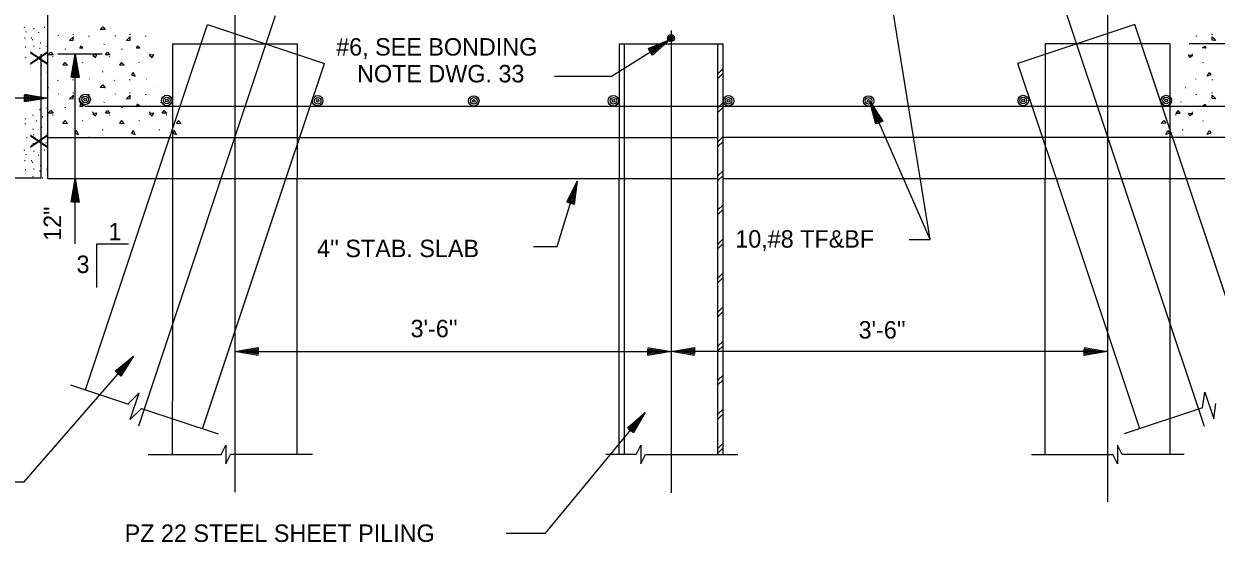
# Model space of a CAD drawing. Extents: x 0 to 320, y -4 to 473.
# Drawn here: x 22.92 to 32.48, y 10.92 to 15.08 of the extents above; entities that cross this region are included whole.
import ezdxf

# ---------------------------------------------------------------- set-up
doc = ezdxf.new("R2010")
doc.units = 0
for name, color, linetype in [('Level 1', 7, 'Continuous'), ('Level 10', 7, 'Continuous'), ('Level 13', 7, 'Continuous'), ('Level 2', 7, 'Continuous'), ('Level 25', 7, 'Continuous'), ('Level 3', 7, 'Continuous'), ('Level 44', 7, 'Continuous'), ('Level 50', 7, 'Continuous'), ('Level 6', 7, 'Continuous')]:
    doc.layers.add(name, color=color, linetype=linetype)

msp = doc.modelspace()

# ---------------------------------------------------------------- linework, layer by layer
at = {"layer": 'Level 1'}
for points in [[(24.5053, 11.6278), (24.5425, 11.7028), (24.5425, 11.553), (24.58, 11.6278)], [(27.8345, 11.6278), (27.8718, 11.7028), (27.8718, 11.553), (27.9093, 11.6278)], [(31.7301, 11.6278), (31.6929, 11.7028), (31.6929, 11.553), (31.6554, 11.6278)]]:
    msp.add_lwpolyline(points, dxfattribs=at)
at = {"layer": 'Level 10'}
for p, q in [((23.2033, 14.9868), (23.2015, 14.9913)), ((23.3204, 14.996), (23.3204, 15.0018)), ((23.4458, 14.9825), (23.4458, 14.9888)), ((23.5667, 14.92), (23.569, 14.9249)), ((23.6588, 14.9868), (23.657, 14.9913)), ((23.776, 14.996), (23.776, 15.0018)), ((23.9013, 14.9825), (23.9013, 14.9888)), ((32.3269, 14.9825), (32.3269, 14.9888)), ((32.4522, 14.996), (32.4522, 15.0018)), ((23.1542, 14.8192), (23.1573, 14.8244)), ((23.2558, 14.8781), (23.2567, 14.8841)), ((23.4767, 14.84), (23.4771, 14.8446)), ((23.6097, 14.8192), (23.6128, 14.8244)), ((23.7113, 14.8781), (23.7122, 14.8841)), ((23.9322, 14.84), (23.9326, 14.8446)), ((32.2959, 14.84), (32.2955, 14.8446)), ((23.3951, 14.7704), (23.3923, 14.776)), ((23.8507, 14.7704), (23.8478, 14.776)), ((32.3775, 14.7704), (32.3803, 14.776)), ((23.197, 14.627), (23.1952, 14.6333)), ((23.3183, 14.632), (23.3183, 14.6383)), ((23.4496, 14.6394), (23.4504, 14.6441)), ((23.5556, 14.6978), (23.5551, 14.7029)), ((23.6525, 14.627), (23.6508, 14.6333)), ((23.7738, 14.632), (23.7738, 14.6383)), ((23.9051, 14.6394), (23.906, 14.6441)), ((32.323, 14.6394), (32.3222, 14.6441)), ((32.4544, 14.632), (32.4544, 14.6383)), ((23.3204, 14.5284), (23.3204, 14.5342)), ((23.776, 14.5284), (23.776, 14.5342)), ((32.4522, 14.5284), (32.4522, 14.5342)), ((23.2033, 14.5192), (23.2015, 14.5237)), ((23.4458, 14.5149), (23.4458, 14.5212)), ((23.5667, 14.4524), (23.569, 14.4573)), ((23.6588, 14.5192), (23.657, 14.5237)), ((23.9013, 14.5149), (23.9013, 14.5212)), ((24.0222, 14.4524), (24.0245, 14.4573)), ((32.2059, 14.4524), (32.2036, 14.4573)), ((32.3269, 14.5149), (32.3269, 14.5212)), ((23.1542, 14.3516), (23.1573, 14.3568)), ((23.2558, 14.4104), (23.2567, 14.4165)), ((23.4767, 14.3724), (23.4771, 14.377)), ((23.6097, 14.3516), (23.6128, 14.3568)), ((23.7113, 14.4104), (23.7122, 14.4165)), ((23.9322, 14.3724), (23.9326, 14.377)), ((24.0652, 14.3516), (24.0684, 14.3568)), ((32.1629, 14.3516), (32.1598, 14.3568)), ((32.2959, 14.3724), (32.2955, 14.377)), ((23.3951, 14.3028), (23.3923, 14.3084)), ((23.8507, 14.3028), (23.8478, 14.3084)), ((32.3775, 14.3028), (32.3803, 14.3084)), ((23.4501, 14.1747), (23.4504, 14.1765)), ((23.5556, 14.2302), (23.5551, 14.2353)), ((23.9059, 14.1763), (23.906, 14.1765)), ((24.0111, 14.2302), (24.0107, 14.2353)), ((32.2171, 14.2302), (32.2175, 14.2353)), ((32.3222, 14.1763), (32.3222, 14.1765))]:
    msp.add_line(p, q, dxfattribs=at)
for points in [[(23.5351, 15.0403), (23.5549, 15.0618), (23.5762, 15.0381)], [(23.3189, 14.9525), (23.3204, 14.9803), (23.2896, 14.9502)], [(23.7744, 14.9525), (23.776, 14.9803), (23.7451, 14.9502)], [(32.4537, 14.9525), (32.4522, 14.9803), (32.483, 14.9502)], [(23.1215, 14.8357), (23.1383, 14.8578), (23.1571, 14.8365)], [(23.3717, 14.889), (23.397, 14.8922), (23.3758, 14.9065)], [(23.4751, 14.8333), (23.4973, 14.8135), (23.5092, 14.8357)], [(23.577, 14.8357), (23.5938, 14.8578), (23.6126, 14.8365)], [(23.8272, 14.889), (23.8525, 14.8922), (23.8313, 14.9065)], [(23.9307, 14.8333), (23.9528, 14.8135), (23.9647, 14.8357)], [(32.2975, 14.8333), (32.2753, 14.8135), (32.2634, 14.8357)], [(32.4009, 14.889), (32.3756, 14.8922), (32.3969, 14.9065)], [(23.2723, 14.7517), (23.2517, 14.7754), (23.2351, 14.7558)], [(23.7278, 14.7517), (23.7072, 14.7754), (23.6907, 14.7558)], [(23.3318, 14.6758), (23.3602, 14.6647), (23.3452, 14.6954)], [(23.7873, 14.6758), (23.8158, 14.6647), (23.8008, 14.6954)], [(32.4408, 14.6758), (32.4124, 14.6647), (32.4274, 14.6954)], [(23.5351, 14.5727), (23.5549, 14.5942), (23.5762, 14.5704)], [(23.3189, 14.4849), (23.3204, 14.5127), (23.2896, 14.4826)], [(23.3717, 14.4214), (23.397, 14.4246), (23.3758, 14.4389)], [(23.7744, 14.4849), (23.776, 14.5127), (23.7451, 14.4826)], [(23.8272, 14.4214), (23.8525, 14.4246), (23.8313, 14.4389)], [(32.4009, 14.4214), (32.3756, 14.4246), (32.3969, 14.4389)], [(32.4537, 14.4849), (32.4522, 14.5127), (32.483, 14.4826)], [(23.1215, 14.3681), (23.1383, 14.3902), (23.1571, 14.3689)], [(23.4751, 14.3657), (23.4973, 14.3459), (23.5092, 14.3681)], [(23.577, 14.3681), (23.5938, 14.3902), (23.6126, 14.3689)], [(23.9307, 14.3657), (23.9528, 14.3459), (23.9647, 14.3681)], [(24.0325, 14.3681), (24.0493, 14.3902), (24.0682, 14.3689)], [(32.1956, 14.3681), (32.1788, 14.3902), (32.16, 14.3689)], [(32.2975, 14.3657), (32.2753, 14.3459), (32.2634, 14.3681)], [(23.2723, 14.2841), (23.2517, 14.3078), (23.2351, 14.2882)], [(23.7278, 14.2841), (23.7072, 14.3078), (23.6907, 14.2882)], [(24.1834, 14.2841), (24.1627, 14.3078), (24.1462, 14.2882)], [(32.0448, 14.2841), (32.0654, 14.3078), (32.082, 14.2882)], [(23.3318, 14.2082), (23.3602, 14.1971), (23.3452, 14.2278)], [(23.7873, 14.2082), (23.8158, 14.1971), (23.8008, 14.2278)], [(24.1179, 14.2082), (24.1463, 14.1971), (24.1313, 14.2278)], [(32.1103, 14.2082), (32.0819, 14.1971), (32.0969, 14.2278)], [(32.4408, 14.2082), (32.4124, 14.1971), (32.4274, 14.2278)]]:
    msp.add_lwpolyline(points, close=True, dxfattribs=at)
for points in [[(23.1174, 14.5741), (23.1207, 14.5704), (23.1174, 14.5706)], [(23.9907, 14.5727), (23.9916, 14.5738)], [(23.9928, 14.5726), (23.9907, 14.5727)], [(32.2353, 14.5726), (32.2375, 14.5727)], [(32.2375, 14.5727), (32.2365, 14.5738)]]:
    msp.add_lwpolyline(points, dxfattribs=at)
at = {"layer": 'Level 13'}
for points in [[(23.8651, 11.9978), (23.7765, 11.9088), (23.8476, 12.122), (23.7587, 12.0333)], [(32.3764, 12.0023), (32.3939, 12.1266), (32.4649, 11.9134), (32.4828, 12.0377)]]:
    msp.add_lwpolyline(points, dxfattribs=at)
at = {"layer": 'Level 2'}
for p, q in [((23.1141, 13.8403), (23.1141, 16.1319)), ((24.6141, 15.5702), (24.6141, 11.3263)), ((31.6141, 15.5702), (31.6141, 11.2486)), ((28.1141, 15.0299), (28.1141, 11.321)), ((24.1141, 14.9236), (25.1141, 14.9236)), ((24.1141, 14.9236), (24.1141, 12.0556)), ((25.1141, 14.9236), (25.1141, 13.8403)), ((27.6974, 14.9236), (28.4891, 14.9236)), ((27.6974, 14.9236), (27.6974, 13.8403)), ((27.7391, 11.6278), (27.7391, 14.9236)), ((28.4891, 11.6278), (28.4891, 14.9236)), ((28.4891, 14.92), (28.4927, 14.9236)), ((28.4891, 14.9236), (28.5308, 14.9236)), ((28.5308, 11.6278), (28.5308, 14.9236)), ((32.1141, 14.9236), (31.1141, 14.9236)), ((31.1141, 14.9236), (31.1141, 13.8403)), ((32.1141, 14.9236), (32.1141, 11.6278)), ((23.0608, 13.8463), (23.0608, 14.8403)), ((23.5522, 14.8403), (23.1942, 14.8403)), ((28.4891, 14.6843), (28.5308, 14.726)), ((28.4891, 14.6466), (28.5308, 14.6883)), ((28.4891, 14.4109), (28.5308, 14.4526)), ((23.4266, 14.4236), (32.8016, 14.4236)), ((28.4891, 14.3732), (28.5308, 14.4148)), ((23.1141, 14.1736), (28.4891, 14.1736)), ((28.4891, 14.1375), (28.5308, 14.1791)), ((33.1141, 14.1736), (28.5308, 14.1736)), ((28.4891, 14.0998), (28.5308, 14.1414)), ((28.4891, 13.8641), (28.5308, 13.9057)), ((28.4891, 13.8264), (28.5308, 13.868)), ((28.4891, 13.8403), (23.1141, 13.8403)), ((25.1141, 11.6278), (25.1141, 13.8403)), ((27.6974, 11.6278), (27.6974, 13.8403)), ((33.1141, 13.8403), (28.5308, 13.8403)), ((31.1141, 11.6278), (31.1141, 13.8403)), ((28.4891, 13.5906), (28.5308, 13.6323)), ((28.4891, 13.5529), (28.5308, 13.5946)), ((28.4891, 13.3172), (28.5308, 13.3589)), ((28.4891, 13.2795), (28.5308, 13.3212)), ((28.4891, 13.0438), (28.5308, 13.0855)), ((28.4891, 13.0061), (28.5308, 13.0478)), ((28.4891, 12.7704), (28.5308, 12.8121)), ((28.4891, 12.7327), (28.5308, 12.7744)), ((28.4891, 12.497), (28.5308, 12.5386)), ((28.4891, 12.4593), (28.5308, 12.5009)), ((28.4891, 12.2236), (28.5308, 12.2652)), ((28.4891, 12.1859), (28.5308, 12.2275)), ((24.1141, 11.6278), (24.1141, 12.0556)), ((28.4891, 11.9501), (28.5308, 11.9918)), ((28.4891, 11.9124), (28.5308, 11.9541)), ((28.4891, 11.6768), (28.5308, 11.7184)), ((28.4891, 11.639), (28.5308, 11.6807)), ((23.9209, 11.6278), (24.5053, 11.6278)), ((25.2382, 11.6278), (24.58, 11.6278)), ((27.8345, 11.6278), (27.5892, 11.6278)), ((27.9093, 11.6278), (28.6487, 11.6278)), ((31.0049, 11.6278), (31.6554, 11.6278)), ((32.228, 11.6278), (31.7301, 11.6278))]:
    msp.add_line(p, q, dxfattribs=at)
at = {"layer": 'Level 25'}
for p, q in [((24.9394, 15.1497), (23.841, 11.8543)), ((31.2715, 15.2012), (32.3872, 11.8543)), ((23.9812, 13.8403), (24.3945, 15.0801)), ((24.3945, 15.0801), (25.3337, 14.7671)), ((31.8337, 15.0801), (30.8945, 14.7671)), ((32.2469, 13.8403), (31.8337, 15.0801)), ((25.0247, 13.8403), (25.3337, 14.7671)), ((31.2034, 13.8403), (30.8945, 14.7671)), ((23.4169, 12.1472), (23.9812, 13.8403)), ((24.356, 11.8342), (25.0247, 13.8403)), ((31.8721, 11.8342), (31.2034, 13.8403)), ((32.8113, 12.1472), (32.2469, 13.8403)), ((23.2974, 12.1871), (23.7615, 12.0323)), ((23.8651, 11.9978), (24.4807, 11.7926)), ((32.3764, 12.0023), (31.7475, 11.7926))]:
    msp.add_line(p, q, dxfattribs=at)
at = {"layer": 'Level 3'}
for p, q in [((22.9289, 15.0543), (22.9234, 15.0538)), ((22.9417, 15.0194), (22.9362, 15.0189)), ((23.0059, 15.0451), (23.0004, 15.0447)), ((23.0427, 15.0139), (23.0372, 15.0134)), ((23.0903, 15.0561), (23.0848, 15.0557)), ((22.9327, 14.9709), (22.9271, 14.9706)), ((22.9872, 14.9709), (22.9809, 14.9709)), ((22.9949, 14.9563), (22.9894, 14.9559)), ((23.0592, 14.9288), (23.0537, 14.9283)), ((28.061, 14.9322), (28.061, 14.9322)), ((28.1051, 14.9598), (28.1051, 14.9598)), ((33.7501, 14.9236), (32.2673, 14.9236)), ((22.9382, 14.8977), (22.9327, 14.8972)), ((22.9971, 14.8439), (22.9923, 14.8421)), ((23.0059, 14.9032), (23.0004, 14.9027)), ((23.0537, 14.8866), (23.0482, 14.8862)), ((23.0757, 14.8316), (23.0702, 14.8312)), ((23.1141, 14.9008), (23.1081, 14.9017)), ((22.9382, 14.8133), (22.9327, 14.8128)), ((23.0281, 14.7949), (23.0226, 14.7944)), ((23.0692, 14.7446), (23.0639, 14.7471)), ((23.1124, 14.6941), (23.1069, 14.6936)), ((23.1141, 14.4889), (22.4474, 14.4889)), ((22.9971, 14.3516), (22.9923, 14.3497)), ((23.0537, 14.3942), (23.0482, 14.3938)), ((23.1141, 14.4084), (23.1081, 14.4093)), ((22.9362, 14.2823), (22.9307, 14.2818)), ((22.9382, 14.3209), (22.9327, 14.3204)), ((23.0281, 14.3026), (23.0226, 14.3021)), ((23.0692, 14.2522), (23.0639, 14.2547)), ((23.0757, 14.3392), (23.0702, 14.3388)), ((22.9491, 14.1704), (22.9436, 14.1701)), ((22.9968, 14.2383), (22.9912, 14.2378)), ((23.0042, 14.1924), (22.9987, 14.1919)), ((23.0647, 14.1649), (23.0592, 14.1646)), ((23.1124, 14.2017), (23.1069, 14.2012)), ((22.9289, 14.0696), (22.9234, 14.0691)), ((23.0017, 14.1216), (22.9949, 14.1216)), ((23.0059, 14.0603), (23.0004, 14.0599)), ((23.0903, 14.0713), (23.0848, 14.0709)), ((23.1014, 14.1283), (23.0958, 14.1278)), ((22.9327, 13.9862), (22.9271, 13.9858)), ((22.9417, 14.0347), (22.9362, 14.0342)), ((22.9872, 13.9862), (22.9809, 13.9862)), ((22.9949, 13.9716), (22.9894, 13.9712)), ((23.0427, 14.0292), (23.0372, 14.0287)), ((22.9382, 13.9129), (22.9327, 13.9124)), ((23.0059, 13.9184), (23.0004, 13.9179)), ((23.0537, 13.9018), (23.0482, 13.9014)), ((23.0592, 13.9441), (23.0537, 13.9436)), ((23.1141, 13.916), (23.1081, 13.9169)), ((23.0608, 13.8463), (22.4474, 13.8444)), ((22.9971, 13.8592), (22.9923, 13.8573)), ((23.0757, 13.8468), (23.0702, 13.8464)), ((27.2004, 13.2968), (27.3609, 13.822)), ((23.507, 13.3187), (23.7623, 13.3187)), ((23.507, 12.9692), (23.507, 13.3187)), ((27.0107, 13.2968), (27.2004, 13.2968)), ((24.6141, 12.4545), (28.1141, 12.4545)), ((31.6141, 12.4545), (28.1141, 12.4545))]:
    msp.add_line(p, q, dxfattribs=at)
for points in [[(30.0214, 13.3531), (30.1901, 13.3531), (29.708, 16.3402)], [(27.1771, 14.6656), (27.6351, 14.6656), (28.1051, 14.9598)], [(27.9302, 14.8869), (28.1051, 14.9598), (27.9631, 14.8343), (27.9349, 14.8792), (28.061, 14.9322), (27.9645, 14.847), (27.9465, 14.8758), (28.0187, 14.9057), (27.966, 14.8597), (27.9586, 14.8716), (27.9746, 14.8781)], [(22.3577, 11.4081), (22.9245, 11.4081), (23.8012, 12.4169)], [(27.1067, 10.9968), (27.9059, 11.9651)], [(26.7909, 10.9968), (27.1067, 10.9968)]]:
    msp.add_lwpolyline(points, dxfattribs=at)
msp.add_arc((23.4266, 14.4861), 0.0625, 180, 270, dxfattribs=at)
at = {"layer": 'Level 44'}
for p, q in [((23.3346, 13.318), (23.3346, 14.8403)), ((30.1901, 13.3531), (29.708, 14.4619))]:
    msp.add_line(p, q, dxfattribs=at)
at = {"layer": 'Level 50'}
for p, q in [((23.3346, 14.8403), (23.3346, 14.8403)), ((23.3346, 14.7883), (23.3346, 14.7883)), ((23.0621, 14.4889), (23.0621, 14.4889)), ((23.1141, 14.4889), (23.1141, 14.4889)), ((29.708, 14.4619), (29.708, 14.4619)), ((29.7287, 14.4143), (29.7287, 14.4143)), ((23.3346, 13.8403), (23.3346, 13.8403)), ((23.3346, 13.7883), (23.3346, 13.7883)), ((27.3457, 13.7723), (27.3457, 13.7723)), ((27.3609, 13.822), (27.3609, 13.822)), ((24.6141, 12.4545), (24.6141, 12.4545)), ((24.6661, 12.4545), (24.6661, 12.4545)), ((28.0621, 12.4545), (28.0621, 12.4545)), ((28.1141, 12.4545), (28.1141, 12.4545)), ((28.1141, 12.4545), (28.1141, 12.4545)), ((28.1661, 12.4545), (28.1661, 12.4545)), ((31.5621, 12.4545), (31.5621, 12.4545)), ((31.6141, 12.4545), (31.6141, 12.4545)), ((23.7671, 12.3777), (23.7671, 12.3777)), ((23.8012, 12.4169), (23.8012, 12.4169)), ((27.9059, 11.9651), (27.9059, 11.9651)), ((27.8728, 11.925), (27.8728, 11.925))]:
    msp.add_line(p, q, dxfattribs=at)
for points in [[(23.3036, 14.6533), (23.3346, 14.8403), (23.3656, 14.6533), (23.3126, 14.6533), (23.3346, 14.7883), (23.3556, 14.6613), (23.3216, 14.6613), (23.3346, 14.7383), (23.3456, 14.6693), (23.3316, 14.6693), (23.3346, 14.6863)], [(22.9271, 14.5199), (23.1141, 14.4889), (22.9271, 14.4579), (22.9271, 14.5109), (23.0621, 14.4889), (22.9351, 14.4679), (22.9351, 14.5019), (23.0121, 14.4889), (22.9431, 14.4779), (22.9431, 14.4919), (22.9601, 14.4889)], [(29.7541, 14.2781), (29.708, 14.4619), (29.811, 14.3028), (29.7624, 14.2817), (29.7287, 14.4143), (29.7986, 14.3062), (29.7675, 14.2926), (29.7487, 14.3684), (29.7863, 14.3095), (29.7734, 14.3039), (29.7694, 14.3207)], [(23.3036, 13.6533), (23.3346, 13.8403), (23.3656, 13.6533), (23.3126, 13.6533), (23.3346, 13.7883), (23.3556, 13.6613), (23.3216, 13.6613), (23.3346, 13.7383), (23.3456, 13.6693), (23.3316, 13.6693), (23.3346, 13.6863)], [(27.2766, 13.6523), (27.3609, 13.822), (27.3359, 13.6341), (27.2852, 13.6496), (27.3457, 13.7723), (27.3287, 13.6447), (27.2962, 13.6546), (27.3311, 13.7245), (27.3215, 13.6553), (27.3081, 13.6594), (27.3159, 13.6748)], [(24.8011, 12.4235), (24.6141, 12.4545), (24.8011, 12.4855), (24.8011, 12.4325), (24.6661, 12.4545), (24.7931, 12.4755), (24.7931, 12.4415), (24.7161, 12.4545), (24.7851, 12.4655), (24.7851, 12.4515), (24.7681, 12.4545)], [(27.9271, 12.4855), (28.1141, 12.4545), (27.9271, 12.4235), (27.9271, 12.4765), (28.0621, 12.4545), (27.9351, 12.4335), (27.9351, 12.4675), (28.0121, 12.4545), (27.9431, 12.4435), (27.9431, 12.4575), (27.9601, 12.4545)], [(28.3011, 12.4235), (28.1141, 12.4545), (28.3011, 12.4855), (28.3011, 12.4325), (28.1661, 12.4545), (28.2931, 12.4755), (28.2931, 12.4415), (28.2161, 12.4545), (28.2851, 12.4655), (28.2851, 12.4515), (28.2681, 12.4545)], [(31.4271, 12.4855), (31.6141, 12.4545), (31.4271, 12.4235), (31.4271, 12.4765), (31.5621, 12.4545), (31.4351, 12.4335), (31.4351, 12.4675), (31.5121, 12.4545), (31.4431, 12.4435), (31.4431, 12.4575), (31.4601, 12.4545)], [(23.6551, 12.2961), (23.8012, 12.4169), (23.7019, 12.2554), (23.6619, 12.2902), (23.7671, 12.3777), (23.6996, 12.2681), (23.6739, 12.2904), (23.7343, 12.3399), (23.6973, 12.2806), (23.6867, 12.2898), (23.7002, 12.3007)], [(27.763, 11.8407), (27.9059, 11.9651), (27.8108, 11.8012), (27.7699, 11.8349), (27.8728, 11.925), (27.8082, 11.8137), (27.782, 11.8354), (27.841, 11.8865), (27.8056, 11.8263), (27.7948, 11.8352), (27.8079, 11.8464)]]:
    msp.add_lwpolyline(points, dxfattribs=at)
for centre, radius in [((23.4139, 14.4779), 0.0422), ((23.4139, 14.4779), 0.0264), ((23.4139, 14.4779), 0.0105), ((24.0688, 14.4693), 0.0422), ((24.0688, 14.4693), 0.0264), ((24.0688, 14.4693), 0.0105), ((25.2793, 14.4675), 0.0422), ((25.2793, 14.4675), 0.0264), ((25.2793, 14.4675), 0.0105), ((26.5308, 14.4658), 0.0422), ((26.5308, 14.4658), 0.0264), ((26.5308, 14.4658), 0.0105), ((27.6506, 14.4673), 0.0422), ((27.6506, 14.4673), 0.0264), ((27.6506, 14.4673), 0.0105), ((28.5744, 14.4673), 0.0422), ((28.5744, 14.4673), 0.0264), ((28.5744, 14.4673), 0.0105), ((29.6974, 14.4658), 0.0422), ((29.6974, 14.4658), 0.0264), ((29.6974, 14.4658), 0.0105), ((30.9375, 14.4688), 0.0422), ((30.9375, 14.4688), 0.0264), ((30.9375, 14.4688), 0.0105), ((32.084, 14.4688), 0.0422), ((32.084, 14.4688), 0.0264), ((32.084, 14.4688), 0.0105)]:
    msp.add_circle(centre, radius, dxfattribs=at)
at = {"layer": 'Level 6'}
for radius in [0.0281, 0.0176, 0.00703]:
    msp.add_circle((28.112, 14.9703), radius, dxfattribs=at)

# ---------------------------------------------------------------- texts
at = {"layer": 'Level 3'}
for s, p in [('#6, SEE BONDING', (25.4277, 14.8298)), ('NOTE DWG. 33', (25.5952, 14.6148)), ('1', (23.6022, 13.3467)), ('10,#8 TF&BF', (28.6282, 13.2882)), ("4'' STAB. SLAB", (25.2738, 13.2118)), ('3', (23.3453, 13.0846)), ("3'-6''", (26.0242, 12.5686)), ("3'-6''", (29.6172, 12.5582)), ('PZ 22 STEEL SHEET PILING', (23.7312, 10.9257))]:
    msp.add_text(s, height=0.14, dxfattribs=at).set_placement(p)
at = {"layer": 'Level 44'}
for s, p in [('X', (23.1159, 14.7469)), ('X', (23.1159, 14.0797)), ('12"', (23.222, 13.3428))]:
    msp.add_text(s, height=0.14, rotation=90, dxfattribs=at).set_placement(p)

doc.saveas('drawing.dxf')
